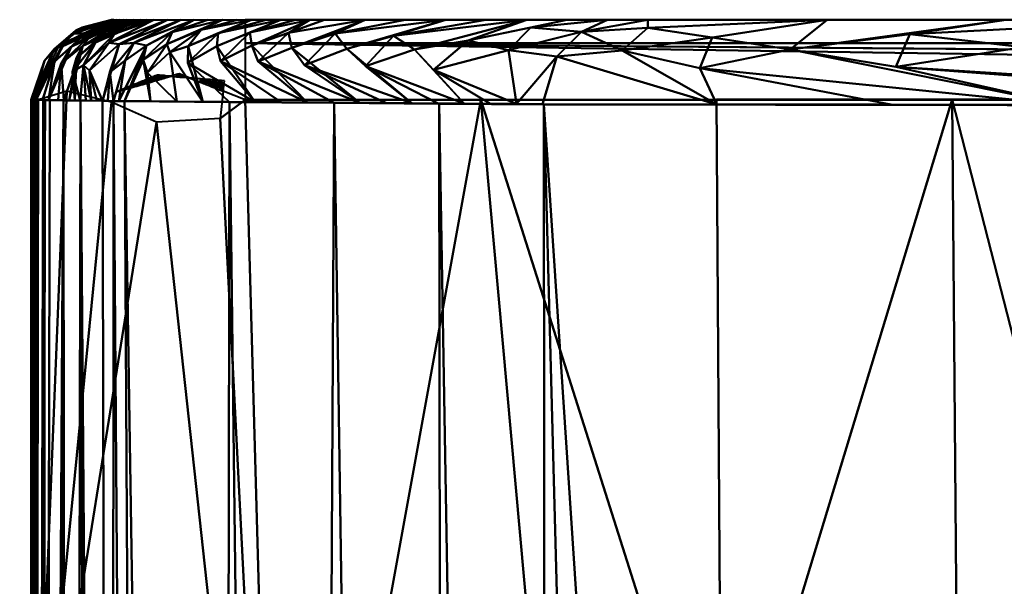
# Model space of a CAD drawing. Header units: millimetres. Extents: x -86 to 208, y -222 to 157.
# Tile 341 of 386: x -74.42 to -71.96, y -9.91 to -8.5. Entities that reach past the tile are written whole.
import ezdxf

# ---------------------------------------------------------------- set-up
doc = ezdxf.new("R2010")
doc.units = ezdxf.units.MM
doc.layers.add('G-IMPT', color=8, linetype='Continuous', lineweight=30)
doc.layers.add('P-SANR-FIXT', color=6, linetype='Continuous', lineweight=30)

# ---------------------------------------------------------------- blocks, each defined once
blk = doc.blocks.new('FFAS1704-101500ZN0 - 3D_FFAS1704-101500ZN0_D0_ipt-78411-View 1')
at = {"layer": 'G-IMPT', "lineweight": 40}
mesh = blk.add_polyface(dxfattribs=at)
corners = [(123.8535, -50.7026, -12), (114.3595, -50.7026, -12), (104.7931, -50.7133, -11.9997), (95.2245, -50.7144, -11.9996), (85.6796, -50.7026, -12), (76.1374, -50.7026, -12), (76.1374, -50.5612, -11.9414), (76.1374, -50.5026, -11.8), (123.8535, -50.5026, -11.8), (123.8535, -50.5612, -11.9414)]
mesh.append_faces([[corners[k] for k in face] for face in [(9, 6, 7, 8), (6, 4, 5)]], dxfattribs={"vtx0": -1})
mesh.append_faces([[corners[k] for k in face] for face in [(9, 2, 6)]], dxfattribs={"vtx0": -1, "vtx1": -1, "vtx2": -1})
mesh.append_faces([[corners[k] for k in face] for face in [(9, 1, 2), (6, 3, 4)]], dxfattribs={"vtx0": -1, "vtx2": -1})
mesh.append_faces([[corners[k] for k in face] for face in [(0, 1, 9)]], dxfattribs={"vtx1": -1})
mesh.append_faces([[corners[k] for k in face] for face in [(2, 3, 6)]], dxfattribs={"vtx1": -1, "vtx2": -1})
mesh = blk.add_polyface(dxfattribs=at)
corners = [(122.4952, -50.5765, 16.7982), (121.8096, -50.715, 16.2822), (122.7202, -50.6238, 16.2249), (122.9139, -50.5795, 15.4179), (123.015, -50.5326, 14.7598), (122.8495, -50.5233, 15.3813), (121.8506, -50.6446, 18.3918), (122.2315, -50.6198, 17.5675), (121.9153, -50.5709, 18.1593), (123.1418, -50.5223, 14.0596), (123.0511, -50.5028, 13.679), (122.9504, -50.5028, 14.3798), (122.6898, -50.5466, 16.0933), (123.1968, -50.5787, 14.1596), (123.1518, -50.5028, 12.9781), (123.2978, -50.5541, 13.4665), (123.0767, -50.5942, 14.7935), (123.1772, -50.7124, 14.1622), (122.8497, -50.5028, 15.0806), (122.2438, -50.7143, 15.8), (122.1972, -50.5387, 17.4555), (121.9564, -50.5027, 17.1864), (121.3759, -50.5252, 18.9786), (121.2788, -50.5908, 19.2553), (121.6264, -50.5864, 18.7149), (122.6779, -50.7136, 15.3179), (121.5098, -50.5026, 18.2393), (120.9412, -50.7164, 17.2465), (121.3754, -50.7157, 16.7643), (122.4031, -50.5027, 16.1335), (123.3839, -50.6278, 13.3201), (123.2424, -50.712, 13.4885), (123.4317, -50.5765, 12.7751), (123.1121, -50.7129, 14.8358), (121.0631, -50.5026, 19.2922), (120.507, -50.7171, 17.7286)]
mesh.append_faces([[corners[k] for k in face] for face in [(17, 16, 33), (26, 20, 21), (25, 2, 19), (33, 16, 25)]], dxfattribs={"vtx0": -1, "vtx1": -1})
mesh.append_faces([[corners[k] for k in face] for face in [(0, 1, 2), (3, 4, 5), (6, 7, 8), (3, 12, 2), (4, 13, 9), (12, 3, 5), (9, 15, 10), (16, 17, 13), (13, 4, 16), (20, 0, 21), (22, 23, 24), (3, 25, 16), (22, 8, 26), (5, 4, 18), (16, 4, 3), (4, 9, 11), (15, 9, 13), (13, 17, 30), (14, 15, 32), (13, 30, 15), (12, 0, 2), (5, 29, 12), (29, 0, 12), (7, 1, 0), (20, 7, 0), (2, 25, 3), (8, 22, 24), (7, 20, 8), (7, 6, 27), (24, 6, 8), (20, 26, 8), (35, 6, 24)]], dxfattribs={"vtx0": -1, "vtx1": -1, "vtx2": -1})
mesh.append_faces([[corners[k] for k in face] for face in [(9, 10, 11), (30, 17, 31)]], dxfattribs={"vtx0": -1, "vtx2": -1})
mesh.append_faces([[corners[k] for k in face] for face in [(7, 27, 28, 1)]], dxfattribs={"vtx0": -1, "vtx3": -1})
mesh.append_faces([[corners[k] for k in face] for face in [(14, 10, 15), (11, 18, 4), (1, 19, 2), (29, 21, 0), (18, 29, 5), (26, 34, 22)]], dxfattribs={"vtx1": -1, "vtx2": -1})
mesh = blk.add_polyface(dxfattribs=at)
corners = [(123.5681, -50.7097, 10.1205), (123.7055, -50.6156, 10.8067), (123.5029, -50.7102, 10.7941), (123.6332, -50.7093, 9.4469), (123.8215, -50.6065, 9.4725), (123.6288, -50.5372, 10.8062), (123.6003, -50.575, 11.4802), (123.5538, -50.6185, 12.1302), (123.4378, -50.7106, 11.4677), (123.801, -50.503, 6.8671), (123.9208, -50.5358, 6.8861), (123.8374, -50.503, 6.2154), (123.4317, -50.5765, 12.7751), (123.4841, -50.543, 12.1255), (123.9245, -50.5689, 7.5473), (123.7646, -50.503, 7.5188), (123.8365, -50.5666, 8.8379), (123.9148, -50.6063, 8.203), (123.842, -50.5349, 8.1816), (123.6983, -50.7088, 8.7733), (123.7635, -50.7084, 8.0996), (123.5547, -50.5029, 10.1749), (123.454, -50.5029, 10.8757), (123.7459, -50.5355, 9.5001), (123.6918, -50.503, 8.8223), (123.7282, -50.503, 8.1706), (123.3533, -50.5029, 11.5765), (123.3839, -50.6278, 13.3201), (123.3075, -50.7115, 12.8149), (123.8286, -50.7079, 7.426), (123.737, -50.5731, 10.1332), (123.963, -50.5276, 5.7656), (123.8738, -50.503, 5.5636), (123.6554, -50.5029, 9.4741), (123.2525, -50.5029, 12.2773), (123.1518, -50.5028, 12.9781), (123.2978, -50.5541, 13.4665), (123.3727, -50.7111, 12.1413), (123.2424, -50.712, 13.4885)]
mesh.append_faces([[corners[k] for k in face] for face in [(0, 1, 2), (3, 4, 0), (9, 10, 11), (24, 18, 25), (25, 18, 15), (11, 31, 32), (29, 17, 20), (21, 23, 33), (19, 4, 3), (2, 1, 8), (37, 7, 28), (28, 27, 38), (8, 7, 37), (35, 13, 34)]], dxfattribs={"vtx0": -1, "vtx1": -1})
mesh.append_faces([[corners[k] for k in face] for face in [(5, 6, 1), (7, 8, 6), (12, 7, 13), (14, 10, 15), (16, 17, 18), (23, 16, 24), (16, 19, 17), (6, 8, 1), (27, 28, 12), (17, 29, 14), (1, 0, 30), (23, 21, 30), (15, 18, 14), (18, 24, 16), (4, 19, 16), (16, 23, 4), (4, 23, 30), (0, 4, 30), (6, 13, 7), (5, 1, 30), (21, 5, 30), (5, 26, 6), (13, 35, 12), (12, 36, 27), (28, 7, 12), (26, 13, 6)]], dxfattribs={"vtx0": -1, "vtx1": -1, "vtx2": -1})
mesh.append_faces([[corners[k] for k in face] for face in [(17, 19, 20), (10, 9, 15), (23, 24, 33), (13, 26, 34)]], dxfattribs={"vtx0": -1, "vtx2": -1})
mesh.append_faces([[corners[k] for k in face] for face in [(21, 22, 5), (22, 26, 5)]], dxfattribs={"vtx1": -1, "vtx2": -1})
mesh = blk.add_polyface(dxfattribs=at)
corners = [(123.9102, -50.5031, 4.9119), (124.0351, -50.5337, 4.2802), (123.9466, -50.5031, 4.2602), (123.9802, -50.5031, 3.0522), (124.1313, -50.5605, 2.4553), (124.0138, -50.5031, 1.8443), (123.9208, -50.5358, 6.8861), (123.9955, -50.5684, 6.2287), (123.8374, -50.503, 6.2154), (124.0995, -50.5667, 3.6641), (124.0892, -50.7061, 4.7316), (124.1543, -50.7056, 4.058), (124.1077, -50.6024, 4.3061), (124.1677, -50.5635, 1.247), (124.191, -50.6334, 2.3687), (124.1306, -50.5032, -3.5465), (124.1141, -50.5032, -2.5549), (124.2582, -50.5679, -3.0464), (124.1995, -50.5315, -2.3613), (124.0975, -50.5032, -1.5633), (124.081, -50.5032, -0.5716), (124.0474, -50.5032, 0.6363), (124.193, -50.5606, 0.0383), (124.0486, -50.5632, 4.9226), (123.8286, -50.7079, 7.426), (123.8937, -50.7074, 6.7524), (123.9964, -50.6104, 6.8896), (124.024, -50.7065, 5.4052), (124.0973, -50.6352, 5.0713), (124.041, -50.5837, 5.5697), (123.9148, -50.6063, 8.203), (123.9245, -50.5689, 7.5473), (123.842, -50.5349, 8.1816), (124.1527, -50.6041, 3.041), (123.963, -50.5276, 5.7656), (124.1791, -50.5378, -0.7081), (124.2269, -50.5595, -1.7268), (124.168, -50.7055, 3.3825), (123.9589, -50.707, 6.0788), (124.1818, -50.7053, 2.707), (123.8738, -50.503, 5.5636)]
mesh.append_faces([[corners[k] for k in face] for face in [(0, 1, 2), (3, 4, 5), (5, 13, 21), (20, 35, 19), (39, 33, 37), (38, 26, 25), (40, 34, 0), (27, 29, 38)]], dxfattribs={"vtx0": -1, "vtx1": -1})
mesh.append_faces([[corners[k] for k in face] for face in [(6, 7, 8), (3, 9, 4), (12, 9, 1), (4, 13, 5), (4, 14, 13), (12, 1, 23), (21, 13, 22), (27, 28, 29), (30, 31, 32), (26, 7, 6), (14, 4, 33), (29, 34, 7), (28, 12, 23), (20, 22, 35), (35, 36, 19), (34, 8, 7), (26, 38, 7), (33, 4, 9), (9, 37, 33), (26, 6, 31), (24, 26, 31), (3, 1, 9), (11, 9, 12), (12, 28, 10), (29, 28, 23), (0, 34, 23), (38, 29, 7), (23, 34, 29), (1, 0, 23)]], dxfattribs={"vtx0": -1, "vtx1": -1, "vtx2": -1})
mesh.append_faces([[corners[k] for k in face] for face in [(18, 16, 19), (9, 11, 37), (28, 27, 10)]], dxfattribs={"vtx0": -1, "vtx2": -1})
mesh.append_faces([[corners[k] for k in face] for face in [(10, 11, 12), (3, 2, 1), (15, 16, 17), (20, 21, 22), (24, 25, 26)]], dxfattribs={"vtx1": -1, "vtx2": -1})
mesh = blk.add_polyface(dxfattribs=at)
corners = [(124.1472, -50.5032, -4.5382), (124.2871, -50.5705, -4.8806), (124.1556, -50.5032, -5.2287), (124.3434, -50.7031, -5.2257), (124.3287, -50.6068, -5.818), (124.2476, -50.5329, -5.6079), (124.1649, -50.5032, -5.9908), (124.1306, -50.5032, -3.5465), (124.2353, -50.5376, -4.0395), (124.1995, -50.5315, -2.3613), (124.2269, -50.5595, -1.7268), (124.2741, -50.598, -2.3632), (124.3745, -50.7027, -6.75), (124.3083, -50.569, -6.7509), (124.191, -50.6334, 2.3687), (124.2093, -50.7049, 1.356), (124.1677, -50.5635, 1.247), (124.1791, -50.5378, -0.7081), (124.193, -50.5606, 0.0383), (124.2567, -50.6157, -0.7488), (124.3123, -50.6118, -4.2049), (124.2919, -50.7038, -2.697), (124.2582, -50.5679, -3.0464), (124.284, -50.6323, -1.6843), (124.3057, -50.7036, -3.3725), (124.3194, -50.7034, -4.048), (124.1818, -50.7053, 2.707), (124.1527, -50.6041, 3.041), (124.2644, -50.7042, -1.346), (124.2231, -50.7047, 0.6805), (124.2369, -50.7045, 0.005), (124.2412, -50.6292, 0.3422), (124.2506, -50.7044, -0.6705), (124.1742, -50.5032, -6.7528), (124.3589, -50.7029, -5.9879), (124.2781, -50.704, -2.0215), (124.1141, -50.5032, -2.5549), (124.0975, -50.5032, -1.5633), (124.1956, -50.7051, 2.0315)]
mesh.append_faces([[corners[k] for k in face] for face in [(0, 1, 2), (2, 5, 6), (3, 20, 25), (12, 4, 34)]], dxfattribs={"vtx0": -1, "vtx1": -1})
mesh.append_faces([[corners[k] for k in face] for face in [(3, 4, 1), (0, 8, 1), (9, 10, 11), (14, 15, 16), (17, 18, 19), (1, 4, 5), (3, 1, 20), (11, 21, 22), (23, 11, 10), (20, 1, 8), (26, 14, 27), (19, 28, 23), (15, 31, 16), (7, 22, 8), (24, 20, 22), (22, 20, 8), (5, 13, 6), (1, 5, 2), (13, 5, 4), (10, 19, 23), (19, 18, 31), (11, 23, 35), (9, 22, 36), (22, 9, 11), (19, 10, 17), (9, 37, 10), (19, 31, 30), (16, 31, 18)]], dxfattribs={"vtx0": -1, "vtx1": -1, "vtx2": -1})
mesh.append_faces([[corners[k] for k in face] for face in [(19, 30, 32), (4, 3, 34), (22, 21, 24), (23, 28, 35), (14, 26, 38), (14, 38, 15)]], dxfattribs={"vtx0": -1, "vtx2": -1})
mesh.append_faces([[corners[k] for k in face] for face in [(0, 7, 8), (12, 13, 4), (24, 25, 20), (29, 30, 31), (35, 21, 11), (15, 29, 31), (32, 28, 19)]], dxfattribs={"vtx1": -1, "vtx2": -1})
mesh.append_faces([[corners[k] for k in face] for face in [(13, 33, 6)]], dxfattribs={"vtx2": -1})
mesh = blk.add_polyface(dxfattribs=at)
corners = [(124.3745, -50.7027, -6.75), (124.3868, -50.7026, -8.25), (124.3814, -50.7025, -9.75), (124.3167, -50.5672, -9.7493), (124.1814, -50.5026, -9.7479), (124.1868, -50.5026, -8.2504), (124.1745, -50.5026, -6.7528), (124.3099, -50.5673, -6.7509), (124.3806, -50.7026, -7.5), (124.3294, -50.5764, -7.8746), (124.3535, -50.6051, -8.8269), (124.1841, -50.5026, -8.9992), (124.2752, -50.5299, -8.6248), (124.2594, -50.5218, -7.9813), (124.1806, -50.5026, -7.5016), (124.2815, -50.5378, -7.3429), (124.2422, -50.535, -6.7519), (124.3841, -50.7025, -9)]
mesh.append_faces([[corners[k] for k in face] for face in [(16, 14, 6)]], dxfattribs={"vtx0": -1})
mesh.append_faces([[corners[k] for k in face] for face in [(1, 9, 8), (5, 12, 11), (2, 10, 17)]], dxfattribs={"vtx0": -1, "vtx1": -1})
mesh.append_faces([[corners[k] for k in face] for face in [(9, 7, 8), (12, 5, 13), (3, 12, 10), (9, 12, 13), (13, 15, 9), (9, 10, 12), (11, 12, 3), (10, 9, 1), (14, 16, 15), (7, 9, 15), (13, 14, 15)]], dxfattribs={"vtx0": -1, "vtx1": -1, "vtx2": -1})
mesh.append_faces([[corners[k] for k in face] for face in [(10, 1, 17), (13, 5, 14)]], dxfattribs={"vtx0": -1, "vtx2": -1})
mesh.append_faces([[corners[k] for k in face] for face in [(2, 3, 10), (16, 7, 15)]], dxfattribs={"vtx1": -1, "vtx2": -1})
mesh.append_faces([[corners[k] for k in face] for face in [(7, 0, 8), (3, 4, 11)]], dxfattribs={"vtx2": -1})
mesh = blk.add_polyface(dxfattribs=at)
corners = [(123.9223, -50.6754, -11.9816), (123.9262, -50.6532, -11.9821), (123.9294, -50.6726, -11.9797), (124.3787, -54.6027, -11.5896), (123.7162, -55.4936, -11.6614), (123.775, -53.5054, -11.685), (124.0742, -50.7579, -11.9327), (124.1866, -50.7084, -11.8727), (124.378, -52.6537, -11.5939), (123.9365, -50.6697, -11.9778), (123.9333, -50.6526, -11.9798), (124.1149, -50.6581, -11.9122), (124.1162, -50.6659, -11.9093), (124.1137, -50.6652, -11.9104), (124.1178, -50.6593, -11.9107), (124.1213, -50.6608, -11.9089), (124.1187, -50.6666, -11.9081), (123.9411, -50.6519, -11.9772), (123.9435, -50.667, -11.976), (123.9192, -50.6538, -11.9844), (124.1336, -50.6658, -11.9025), (124.1335, -50.6709, -11.901), (124.1318, -50.6651, -11.9034), (124.1248, -50.6622, -11.9071), (124.1261, -50.6687, -11.9045), (124.1236, -50.668, -11.9057), (123.945, -50.6516, -11.9759), (123.9505, -50.6642, -11.9741), (124.1112, -50.6645, -11.9116), (124.1088, -50.6638, -11.9128), (124.1092, -50.6558, -11.9151), (123.9576, -50.6614, -11.9722), (123.9541, -50.6628, -11.9731), (123.9567, -50.6506, -11.9721), (124.1211, -50.6673, -11.9069), (124.1063, -50.663, -11.914), (124.1013, -50.6616, -11.9163), (124.1064, -50.6546, -11.9165), (124.1459, -50.6709, -11.8962), (124.1741, -50.6826, -11.8817), (124.1459, -50.6745, -11.8951), (124.0989, -50.6609, -11.9175), (124.1007, -50.6523, -11.9195), (124.1121, -50.657, -11.9136), (124.1385, -50.6723, -11.8987), (124.1389, -50.668, -11.8998), (124.1406, -50.6688, -11.8989), (123.9528, -50.6509, -11.9734), (124.1266, -50.6629, -11.9062), (124.131, -50.6702, -11.9022), (124.1286, -50.6695, -11.9034), (124.1301, -50.6644, -11.9043), (124.123, -50.6615, -11.908), (124.1354, -50.6666, -11.9016), (124.136, -50.6716, -11.8998), (124.1283, -50.6637, -11.9053), (124.1424, -50.6695, -11.898), (124.1442, -50.6702, -11.8971), (124.1434, -50.6737, -11.8963), (124.1371, -50.6673, -11.9007), (124.1372, -50.672, -11.8992), (124.1409, -50.673, -11.8975), (124.1446, -50.6741, -11.8957), (124.1422, -50.6734, -11.8969), (123.9157, -50.7486, -11.9865), (124.2978, -50.6806, -11.7252), (124.3773, -50.7047, -11.5982), (124.3795, -56.686, -11.5849), (123.9376, -57.2539, -11.593)]
mesh.append_faces([[corners[k] for k in face] for face in [(8, 65, 66)]], dxfattribs={"vtx0": -1})
mesh.append_faces([[corners[k] for k in face] for face in [(0, 1, 2), (9, 17, 18), (20, 21, 22), (18, 26, 27), (24, 48, 50), (35, 37, 29), (11, 13, 43), (60, 59, 44), (45, 44, 59), (65, 8, 7)]], dxfattribs={"vtx0": -1, "vtx1": -1})
mesh.append_faces([[corners[k] for k in face] for face in [(3, 4, 5), (8, 5, 6), (67, 68, 4)]], dxfattribs={"vtx0": -1, "vtx1": -1, "vtx2": -1})
mesh.append_faces([[corners[k] for k in face] for face in [(11, 12, 13), (23, 24, 25), (15, 34, 16), (44, 45, 46), (53, 54, 21), (46, 61, 44), (4, 3, 67)]], dxfattribs={"vtx0": -1, "vtx2": -1})
mesh.append_faces([[corners[k] for k in face] for face in [(6, 7, 8), (9, 2, 10), (14, 15, 16), (19, 1, 0), (10, 17, 9), (1, 10, 2), (28, 29, 30), (31, 32, 33), (16, 12, 14), (35, 36, 37), (36, 41, 42), (13, 28, 43), (32, 27, 47), (11, 14, 12), (23, 48, 24), (49, 50, 51), (25, 34, 52), (15, 52, 34), (55, 51, 50, 48), (21, 49, 22), (52, 23, 25), (51, 22, 49), (30, 43, 28), (56, 57, 58), (53, 59, 54), (20, 53, 21), (60, 54, 59), (57, 38, 62), (46, 56, 61), (58, 63, 56), (63, 61, 56), (40, 62, 38), (62, 58, 57), (64, 6, 5), (8, 3, 5)]], dxfattribs={"vtx1": -1, "vtx2": -1})
mesh.append_faces([[corners[k] for k in face] for face in [(38, 39, 40)]], dxfattribs={"vtx2": -1})
mesh = blk.add_polyface(dxfattribs=at)
corners = [(124.0724, -50.6405, -11.9341), (124.078, -50.6429, -11.9312), (124.0766, -50.6545, -11.9281), (124.0222, -50.6449, -11.9506), (124.0211, -50.6385, -11.9546), (124.0228, -50.639, -11.9538), (124.0134, -50.6457, -11.9534), (124.0151, -50.6386, -11.9569), (124.0156, -50.6455, -11.9527), (124.0837, -50.6452, -11.9282), (124.0865, -50.6573, -11.9234), (124.0816, -50.6559, -11.9258), (124.02, -50.6451, -11.9513), (124.0179, -50.6376, -11.9561), (124.0178, -50.6453, -11.952), (124.1064, -50.6546, -11.9165), (124.1013, -50.6616, -11.9163), (124.1007, -50.6523, -11.9195), (123.9505, -50.6642, -11.9741), (123.9489, -50.6513, -11.9746), (123.9528, -50.6509, -11.9734), (124.0632, -50.6506, -11.9345), (124.0674, -50.641, -11.9357), (124.0667, -50.6516, -11.9328), (124.0964, -50.6602, -11.9187), (124.0951, -50.6499, -11.9224), (124.0979, -50.6511, -11.9209), (124.0244, -50.6394, -11.953), (124.0385, -50.6435, -11.9463), (124.0244, -50.6447, -11.9498), (124.0095, -50.6408, -11.9583), (124.0112, -50.6458, -11.9542), (124.009, -50.646, -11.9549), (124.0579, -50.6491, -11.937), (124.06, -50.6416, -11.9381), (124.0597, -50.6496, -11.9362), (124.0717, -50.6531, -11.9305), (123.9576, -50.6614, -11.9722), (123.9567, -50.6506, -11.9721), (123.9645, -50.6499, -11.9695), (124.0625, -50.6414, -11.9373), (124.0123, -50.6397, -11.9576), (124.0865, -50.6464, -11.9268), (123.945, -50.6516, -11.9759), (124.0915, -50.6588, -11.921), (124.0894, -50.6476, -11.9253), (124.0526, -50.6476, -11.9396), (124.0526, -50.6422, -11.9406), (124.0069, -50.6462, -11.9556), (123.9927, -50.6475, -11.9628), (124.0068, -50.6419, -11.9591), (123.9646, -50.6586, -11.9703), (124.0922, -50.6487, -11.9239), (124.0809, -50.6441, -11.9297), (123.9411, -50.6519, -11.9772), (123.9435, -50.667, -11.976), (124.0561, -50.6486, -11.9379), (124.0544, -50.6481, -11.9387), (124.0551, -50.642, -11.9398), (124.0082, -50.6414, -11.9587), (124.0109, -50.6403, -11.958), (123.9541, -50.6628, -11.9731), (124.0575, -50.6418, -11.939), (124.0989, -50.6609, -11.9175), (124.1092, -50.6558, -11.9151), (124.1088, -50.6638, -11.9128)]
mesh.append_faces([[corners[k] for k in face] for face in [(6, 7, 8), (15, 16, 17), (21, 22, 23), (33, 34, 35), (0, 36, 22), (27, 29, 5), (19, 18, 43), (23, 22, 36), (2, 1, 11), (53, 11, 1), (3, 5, 29), (46, 47, 57), (64, 65, 15), (58, 57, 47)]], dxfattribs={"vtx0": -1, "vtx1": -1})
mesh.append_faces([[corners[k] for k in face] for face in [(3, 4, 5), (9, 10, 11), (12, 13, 4), (18, 19, 20), (24, 25, 26), (30, 31, 32), (37, 38, 39), (21, 40, 22), (6, 41, 7), (33, 62, 34)]], dxfattribs={"vtx0": -1, "vtx2": -1})
mesh.append_faces([[corners[k] for k in face] for face in [(0, 1, 2), (12, 14, 13), (14, 8, 13), (2, 36, 0), (9, 42, 10), (24, 44, 25), (7, 13, 8), (42, 45, 10), (45, 52, 44), (3, 12, 4), (54, 43, 55), (56, 57, 58), (32, 48, 59), (51, 37, 39), (44, 10, 45), (21, 35, 40), (6, 31, 41), (30, 60, 31), (20, 38, 61), (53, 9, 11), (52, 25, 44), (60, 41, 31), (34, 40, 35), (26, 17, 63), (63, 24, 26), (50, 59, 48), (33, 56, 62), (59, 30, 32), (58, 62, 56)]], dxfattribs={"vtx1": -1, "vtx2": -1})
mesh.append_faces([[corners[k] for k in face] for face in [(27, 28, 29), (46, 28, 47), (48, 49, 50), (39, 49, 51)]], dxfattribs={"vtx2": -1})
mesh = blk.add_polyface(dxfattribs=at)
corners = [(120.1464, -53.5981, -12.1283), (120.9129, -54.2518, -12.0882), (120.3288, -56.4919, -12.1296), (123.9223, -50.6754, -11.9816), (123.9151, -50.6782, -11.9835), (123.9192, -50.6538, -11.9844), (123.775, -53.5054, -11.685), (123.8535, -50.7026, -12), (123.9157, -50.7486, -11.9865), (123.908, -50.681, -11.9854), (123.9121, -50.6545, -11.9867), (123.9051, -50.6551, -11.989), (122.8281, -55.8682, -11.8228), (123.2682, -55.5062, -11.7486), (122.9921, -57.7544, -11.7693), (122.9727, -53.9515, -11.8406), (123.2662, -50.7023, -12.0002), (122.6665, -52.5952, -11.9496), (122.0724, -53.0153, -11.9987), (122.0918, -50.7016, -12.0006), (122.679, -50.7019, -12.0004), (122.5018, -57.3111, -11.8548), (122.0912, -55.3269, -11.9493), (122.5086, -54.3612, -11.907), (121.8681, -57.145, -11.9491), (123.9376, -57.2539, -11.593), (123.4773, -57.2132, -11.6862), (123.7162, -55.4936, -11.6614), (120.6224, -52.4722, -12.0795), (119.4479, -53.2076, -12.142), (119.8275, -56.263, -12.1709), (119.7429, -50.7003, -12.0014), (121.5788, -58.7802, -11.9633), (121.3617, -57.0122, -12.0162), (120.0102, -58.2898, -12.1482), (120.8437, -56.8084, -12.0772), (119.3282, -55.9672, -12.2034), (119.5108, -57.9944, -12.1949), (120.3301, -50.7006, -12.0012), (121.5282, -54.2546, -12.0347), (120.9173, -50.701, -12.001), (121.6394, -52.4627, -12.037), (121.5046, -50.7013, -12.0008), (121.2098, -52.482, -12.0575), (121.1418, -58.6466, -12.0209), (120.7358, -59.3581, -12.0603)]
mesh.append_faces([[corners[k] for k in face] for face in [(9, 10, 4), (38, 0, 31), (19, 41, 42), (42, 43, 40)]], dxfattribs={"vtx0": -1, "vtx1": -1})
mesh.append_faces([[corners[k] for k in face] for face in [(0, 1, 2), (6, 7, 8), (12, 13, 14), (6, 15, 16), (17, 18, 19), (12, 14, 21), (22, 23, 21), (21, 24, 22), (25, 26, 27), (28, 1, 0), (29, 0, 30), (31, 0, 29), (32, 33, 24), (17, 23, 18), (2, 34, 30), (2, 1, 35), (36, 30, 37), (2, 30, 0), (39, 24, 33), (30, 36, 29), (34, 37, 30), (23, 12, 21), (26, 13, 27), (15, 6, 13), (26, 14, 13), (23, 15, 12), (23, 17, 15), (18, 22, 39), (18, 23, 22), (42, 41, 43), (1, 39, 33), (27, 13, 6), (13, 12, 15), (15, 17, 16), (43, 28, 40), (38, 28, 0), (1, 28, 43), (43, 39, 1), (39, 43, 41), (41, 18, 39), (18, 41, 19), (39, 22, 24), (33, 44, 35), (33, 35, 1), (2, 35, 45)]], dxfattribs={"vtx0": -1, "vtx1": -1, "vtx2": -1})
mesh.append_faces([[corners[k] for k in face] for face in [(9, 8, 7), (11, 10, 9)]], dxfattribs={"vtx1": -1})
mesh.append_faces([[corners[k] for k in face] for face in [(3, 4, 5), (10, 5, 4), (20, 16, 17), (16, 7, 6), (38, 40, 28), (19, 20, 17)]], dxfattribs={"vtx1": -1, "vtx2": -1})
mesh = blk.add_polyface(dxfattribs=at)
corners = [(124.3516, -50.7006, -11.5918), (124.3694, -50.7017, -10.6623), (124.3814, -50.7025, -9.75), (124.3926, -69.8421, -9.75), (124.3867, -88.9818, -9.75), (124.3364, -108.1215, -9.75), (124.2174, -127.2608, -9.75), (124.013, -146.3994, -9.75), (123.713, -165.5367, -9.75), (123.3052, -184.6721, -9.75), (122.7253, -203.803, -9.7501), (121.8473, -222.9225, -9.7499), (120.5216, -242.0162, -9.75), (119.9494, -242.0031, -10.811), (119.2522, -242.0025, -11.7981), (122.1282, -194.2365, -11.7514), (123.7462, -146.4051, -11.6032), (124.395, -98.5553, -11.4919), (120.6902, -218.1195, -11.7747), (122.9372, -170.3208, -11.6773), (124.0706, -122.4802, -11.5476), (124.3733, -74.6279, -11.5419), (124.3624, -62.6643, -11.5669), (120.0627, -228.5402, -11.7849), (124.387, -60.2723, -9.75), (121.4558, -228.5615, -9.7499), (121.1434, -225.7834, -10.8017), (122.2863, -213.3627, -9.75), (121.4092, -206.178, -11.763), (124.3577, -57.4432, -11.5778), (124.3872, -59.9598, -10.6964), (124.3679, -68.6461, -11.5544), (124.4041, -71.5443, -10.6813), (124.3896, -79.412, -9.75), (124.3842, -86.5916, -11.5169), (120.9887, -235.2889, -9.75), (124.4097, -78.5987, -10.7273), (119.6574, -235.2714, -11.7915), (120.9077, -231.9591, -10.5296), (121.6956, -218.1856, -10.6002), (121.9872, -210.0179, -10.8027), (122.3169, -201.8113, -10.8524), (123.0153, -194.2375, -9.7501), (124.3982, -65.5818, -10.8733), (122.5327, -182.2786, -11.7143), (123.5091, -175.1044, -9.75), (122.8074, -189.5267, -10.7706), (123.9084, -134.4426, -11.5754), (124.3882, -84.1969, -9.75), (124.4049, -86.5909, -10.6018), (124.3615, -98.5517, -9.75), (124.3924, -93.7651, -10.5018), (124.2328, -110.5177, -11.5197), (124.3766, -100.1596, -10.621), (124.3139, -104.5365, -11.5058), (124.3441, -107.6225, -10.6791), (124.2769, -117.6911, -9.75), (124.2968, -114.9749, -10.7028), (124.2417, -122.0719, -10.5451), (123.9895, -128.4614, -11.5615), (124.1152, -136.8301, -9.75), (124.1374, -131.5644, -10.6091), (124.0231, -138.97, -10.7493), (123.3417, -158.3629, -11.6402), (123.863, -155.968, -9.75), (124.3842, -55.4874, -9.75), (123.8203, -151.2438, -10.6852), (124.3787, -80.6098, -11.5294), (124.3898, -65.0572, -9.75), (124.3955, -67.4491, -10.2922), (123.1417, -179.9637, -10.6679), (123.3266, -172.5382, -10.7193), (123.1394, -164.3418, -11.6587), (123.6093, -161.5001, -10.6702), (123.365, -167.4301, -11.0278), (123.611, -170.3206, -9.75), (123.5403, -167.9778, -10.3541), (122.735, -176.2997, -11.6958), (120.5628, -237.318, -10.4529), (120.1104, -237.3764, -11.1631), (120.4507, -232.0022, -11.244), (124.349, -103.3366, -9.75), (124.1517, -116.499, -11.5337), (123.8273, -140.4239, -11.5893), (120.3765, -223.3299, -11.7798), (121.1853, -220.7725, -11.2007), (121.0497, -212.1488, -11.7689), (121.4754, -215.5774, -11.1946), (121.8617, -214.0709, -10.68), (124.3762, -55.2788, -10.9471), (124.3822, -56.3242, -10.3515), (124.3911, -74.6271, -9.75), (122.0668, -218.1426, -9.75), (122.5058, -208.5829, -9.7501), (121.9708, -206.0403, -11.1472), (122.3252, -205.7955, -10.5178), (122.8703, -199.0202, -9.7501), (122.6897, -196.6807, -10.4877), (122.6159, -201.4474, -10.2625), (121.7687, -200.2072, -11.7572), (122.3201, -197.2343, -11.1901), (123.1602, -189.4548, -9.75), (122.3305, -188.2575, -11.7328), (124.4022, -82.3336, -10.3428), (124.4155, -82.8857, -10.9757), (124.3741, -93.7667, -9.75), (124.3896, -92.5735, -11.5044), (124.3066, -112.9063, -9.75), (124.2471, -122.476, -9.75), (124.1786, -126.7187, -10.8753), (124.2144, -125.8805, -10.3021), (124.1663, -132.0454, -9.75), (124.0641, -141.6147, -9.75), (123.938, -151.1837, -9.75), (123.5439, -152.384, -11.6217), (123.4071, -179.8882, -9.75), (123.0744, -184.8707, -10.469), (122.7703, -185.3178, -11.166), (123.6618, -156.4086, -10.94), (123.7589, -157.6402, -10.3388), (123.788, -160.7524, -9.75), (122.9245, -179.3584, -11.266), (123.9441, -145.0695, -10.5957)]
mesh.append_faces([[corners[k] for k in face] for face in [(68, 30, 24), (25, 26, 11), (12, 78, 35), (4, 49, 48), (65, 90, 2), (29, 30, 22), (20, 109, 59), (33, 36, 91), (3, 69, 68), (54, 55, 52), (59, 61, 47), (101, 116, 9), (75, 76, 8), (45, 71, 75), (77, 121, 44), (14, 79, 13), (82, 58, 20), (0, 89, 29), (24, 90, 65), (99, 94, 28), (93, 95, 10), (50, 51, 105), (107, 55, 5), (60, 61, 111), (9, 116, 115), (114, 118, 63)]], dxfattribs={"vtx0": -1, "vtx1": -1})
mesh.append_faces([[corners[k] for k in face] for face in [(40, 88, 87), (71, 45, 70), (38, 78, 79), (117, 70, 116), (90, 30, 89), (59, 109, 61), (4, 51, 49), (38, 26, 25), (55, 107, 57), (118, 73, 63), (30, 43, 22), (39, 87, 88), (86, 94, 40), (26, 39, 11), (91, 36, 32), (51, 106, 49), (89, 30, 29), (69, 32, 43), (27, 88, 40), (32, 36, 21), (38, 80, 26), (36, 103, 104), (78, 38, 35), (38, 79, 80), (85, 18, 87), (94, 41, 95), (94, 99, 41), (41, 98, 95), (32, 31, 43), (46, 97, 100), (62, 47, 61), (61, 109, 110), (48, 49, 103), (68, 69, 30), (51, 50, 53), (51, 53, 17), (81, 55, 53), (53, 55, 54), (57, 52, 55), (58, 57, 56), (58, 82, 57), (109, 20, 58), (61, 110, 6), (62, 61, 60), (122, 83, 62), (30, 90, 24), (118, 114, 66), (32, 69, 3), (30, 69, 43), (70, 115, 116), (121, 71, 70), (119, 73, 118), (74, 71, 19), (119, 120, 73), (72, 73, 74), (76, 71, 74), (76, 73, 8), (71, 76, 75), (73, 76, 74), (79, 78, 13), (79, 37, 80), (26, 80, 23), (39, 26, 85), (26, 84, 85), (85, 87, 39), (40, 87, 86), (95, 93, 40), (40, 94, 95), (1, 90, 89), (27, 39, 88), (96, 98, 97), (97, 41, 100), (42, 97, 46), (95, 98, 10), (97, 98, 41), (99, 100, 41), (46, 100, 15), (116, 101, 46), (104, 103, 49), (33, 103, 36), (34, 104, 49), (36, 104, 67), (110, 109, 58), (108, 110, 58), (66, 122, 7), (117, 116, 46), (102, 117, 46), (117, 44, 121), (66, 113, 119), (66, 119, 118), (71, 121, 77), (117, 121, 70), (16, 122, 66), (112, 122, 62)]], dxfattribs={"vtx0": -1, "vtx1": -1, "vtx2": -1})
mesh.append_faces([[corners[k] for k in face] for face in [(39, 27, 92), (43, 31, 22), (51, 4, 105), (32, 21, 31), (78, 12, 13), (85, 84, 18), (97, 42, 96), (70, 45, 115), (55, 81, 5), (26, 23, 84), (58, 56, 108), (122, 16, 83), (66, 7, 113), (104, 34, 67), (53, 50, 81), (32, 3, 91), (100, 99, 15), (46, 15, 102), (51, 17, 106), (110, 108, 6), (61, 6, 111), (62, 60, 112), (119, 113, 64), (119, 64, 120)]], dxfattribs={"vtx0": -1, "vtx2": -1})
mesh.append_faces([[corners[k] for k in face] for face in [(72, 63, 73), (33, 48, 103), (0, 1, 89), (14, 37, 79), (25, 35, 38), (18, 86, 87), (101, 42, 46), (102, 44, 117), (106, 34, 49), (54, 17, 53), (112, 7, 122), (67, 21, 36), (19, 72, 74), (77, 19, 71), (37, 23, 80), (82, 52, 57), (83, 47, 62), (86, 28, 94), (1, 2, 90), (92, 11, 39), (93, 27, 40), (96, 10, 98), (107, 56, 57), (114, 16, 66), (120, 8, 73)]], dxfattribs={"vtx1": -1, "vtx2": -1})
mesh = blk.add_polyface(dxfattribs=at)
corners = [(120.7559, -79.9502, 15.7148), (121.74, -63.0546, 16.5905), (120.7816, -66.5868, 17.6885), (124.1858, -60.8692, 0.0661), (124.1817, -50.7055, 2.7098), (124.0659, -66.4459, 1.4027), (119.2721, -64.3711, 19.5212), (119.6516, -78.2154, 17.3929), (121.3771, -50.7163, 16.7741), (122.4215, -61.1256, 15.1754), (119.6454, -50.7185, 18.6978), (123.1087, -50.7141, 14.8503), (123.3701, -50.7121, 12.1531), (123.3448, -69.9274, 8.6317), (123.6315, -50.71, 9.4558), (122.6241, -68.9423, 12.8453), (123.0948, -66.8112, 11.0438), (123.7102, -65.5931, 6.4861), (123.6765, -80.4782, 3.5432), (123.9188, -65.7482, 3.8754), (123.8928, -50.7079, 6.7585), (124.1542, -50.7059, 4.0612), (124.2643, -50.7043, -1.3444), (124.2092, -50.7051, 1.3584), (124.3059, -50.7037, -3.3863), (124.2947, -66.0186, -3.8896), (124.3514, -70.1023, -6.7504), (123.4519, -75.8844, 6.4097), (124.1289, -70.6853, -0.4995), (124.2089, -67.6857, -1.7118), (124.3573, -50.7029, -5.9091), (124.3402, -50.7032, -5.0682), (124.3629, -60.4025, -6.7502), (124.3687, -55.5526, -6.7501), (124.2917, -78.0332, -4.8864), (121.753, -75.3923, 14.4032), (124.3745, -50.7027, -6.75)]
mesh.append_faces([[corners[k] for k in face] for face in [(12, 13, 14), (11, 16, 12), (10, 1, 8), (24, 32, 31)]], dxfattribs={"vtx0": -1, "vtx1": -1})
mesh.append_faces([[corners[k] for k in face] for face in [(0, 1, 2), (3, 4, 5), (2, 6, 7), (8, 1, 9), (2, 1, 10), (15, 16, 11), (17, 18, 19), (14, 13, 17), (24, 25, 26), (27, 17, 13), (21, 19, 5), (17, 19, 20), (28, 3, 5), (25, 22, 29), (29, 34, 25), (13, 12, 16), (9, 35, 15), (35, 9, 1), (11, 9, 15), (3, 28, 29), (22, 3, 29)]], dxfattribs={"vtx0": -1, "vtx1": -1, "vtx2": -1})
mesh.append_faces([[corners[k] for k in face] for face in [(17, 20, 14), (19, 21, 20), (3, 22, 23), (3, 23, 4), (24, 26, 32)]], dxfattribs={"vtx0": -1, "vtx2": -1})
mesh.append_faces([[corners[k] for k in face] for face in [(11, 8, 9), (24, 22, 25), (4, 21, 5)]], dxfattribs={"vtx1": -1, "vtx2": -1})
mesh.append_faces([[corners[k] for k in face] for face in [(30, 31, 32, 33)]], dxfattribs={"vtx1": -1, "vtx3": -1})
mesh.append_faces([[corners[k] for k in face] for face in [(33, 36, 30)]], dxfattribs={"vtx2": -1})
mesh = blk.add_polyface(dxfattribs=at)
corners = [(124.3765, -62.6667, -7.35), (124.3815, -56.6247, -7.5766), (124.3631, -60.2724, -6.75), (124.3698, -54.6158, -6.75), (124.3574, -65.0573, -6.75), (124.376, -67.452, -7.5207), (124.3869, -56.5724, -8.9309), (124.386, -58.5286, -9.75), (124.3837, -54.6155, -9.75), (124.3517, -69.8422, -6.75), (124.3819, -70.6091, -8.2506), (124.3702, -73.8208, -7.4568), (124.3782, -77.0334, -8.2512), (124.3666, -79.0212, -7.5598), (124.3841, -64.1849, -8.2501), (124.3877, -67.014, -9.0079), (124.3877, -61.3573, -9.166), (124.3874, -73.0555, -9.0368), (124.3926, -69.8421, -9.75), (124.3834, -50.7025, -9.1988), (124.3868, -50.7026, -8.25), (124.3814, -50.7025, -9.75), (124.3893, -64.1854, -9.75), (124.3851, -78.5117, -8.999), (124.3911, -74.6271, -9.75), (124.379, -50.7027, -7.3012), (124.3829, -60.4038, -7.9129), (124.3862, -60.1907, -8.5485), (124.3745, -50.7027, -6.75), (124.3858, -55.8445, -8.2531), (124.346, -74.627, -6.75)]
mesh.append_faces([[corners[k] for k in face] for face in [(9, 5, 4), (4, 0, 2)]], dxfattribs={"vtx0": -1, "vtx1": -1})
mesh.append_faces([[corners[k] for k in face] for face in [(0, 1, 2), (4, 5, 0), (10, 11, 12), (11, 13, 12), (14, 15, 16), (17, 18, 15), (17, 15, 10), (6, 8, 19), (6, 16, 7), (10, 15, 14), (10, 14, 5), (23, 24, 17), (10, 12, 17), (17, 12, 23), (3, 1, 25), (11, 10, 5), (11, 5, 9), (5, 14, 0), (0, 14, 26), (16, 27, 14), (1, 26, 29), (16, 6, 27), (15, 22, 16), (29, 27, 6), (26, 14, 27), (6, 20, 29), (20, 1, 29), (29, 26, 27), (0, 26, 1), (13, 11, 30)]], dxfattribs={"vtx0": -1, "vtx1": -1, "vtx2": -1})
mesh.append_faces([[corners[k] for k in face] for face in [(6, 7, 8), (15, 18, 22), (16, 22, 7), (11, 9, 30)]], dxfattribs={"vtx0": -1, "vtx2": -1})
mesh.append_faces([[corners[k] for k in face] for face in [(3, 2, 1), (19, 20, 6), (20, 25, 1), (24, 18, 17)]], dxfattribs={"vtx1": -1, "vtx2": -1})
mesh.append_faces([[corners[k] for k in face] for face in [(8, 21, 19), (25, 28, 3)]], dxfattribs={"vtx2": -1})
blk = doc.blocks.new('FFAS1704-101500ZN0 - Signature Wall Basin Mixer Set-78412-View 1')
at = {"extrusion": (0, 0, -1)}
blk.add_blockref('FFAS1704-101500ZN0 - 3D_FFAS1704-101500ZN0_D0_ipt-78411-View 1', (0, 0), dxfattribs=at)

msp = doc.modelspace()

# ---------------------------------------------------------------- block references
at = {"layer": 'P-SANR-FIXT', "lineweight": 40}
msp.add_blockref('FFAS1704-101500ZN0 - Signature Wall Basin Mixer Set-78412-View 1', (50, 42), dxfattribs=at)

doc.saveas('drawing.dxf')
